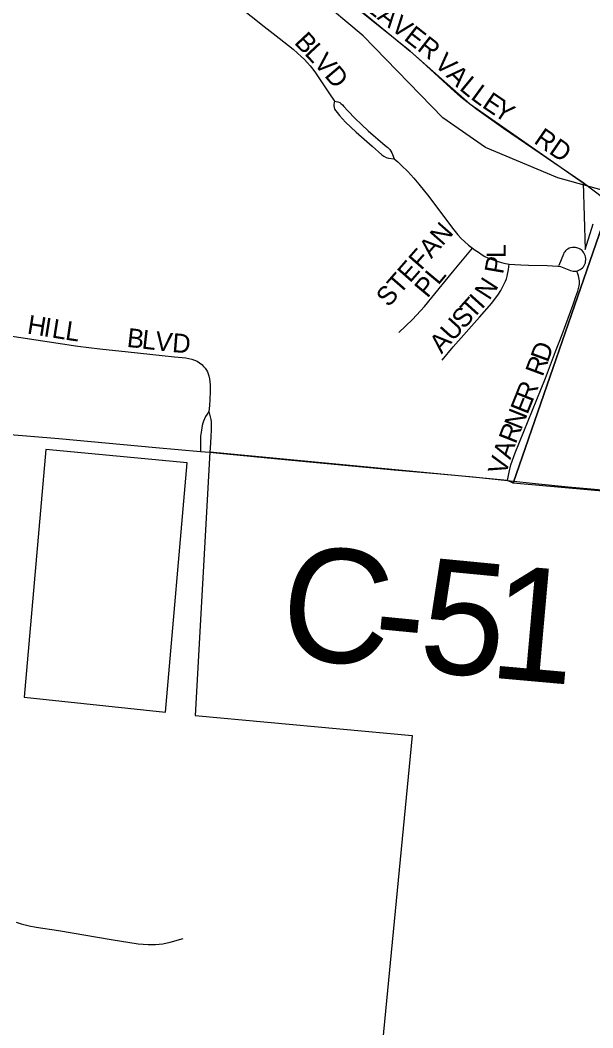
# Model space of a CAD drawing. Extents: x 1410790 to 1770854, y 448063 to 770588.
# Drawn here: x 1541068 to 1542579, y 646042 to 648703 of the extents above; entities that cross this region are included whole.
import ezdxf

# ---------------------------------------------------------------- set-up
doc = ezdxf.new("R2010")
doc.units = 0
for name, color, linetype in [('GM_X_City_Street', 7, 'Continuous'), ('GM_X_City_Street_Text', 7, 'Continuous'), ('GM_X_Corporation', 7, 'Continuous'), ('GM_X_County_Road', 7, 'Continuous'), ('GM_X_County_Road_Text', 7, 'Continuous'), ('GM_X_Minor_River', 7, 'Continuous')]:
    doc.layers.add(name, color=color, linetype=linetype)

msp = doc.modelspace()

# ---------------------------------------------------------------- linework, layer by layer
at = {"layer": 'GM_X_City_Street'}
for points in [[(1541428.6, 648958.1), (1541447.1, 648935.3), (1541467.1, 648909), (1541506.6, 648855.9), (1541512.9, 648848), (1541520.3, 648839.5), (1541528.2, 648832.1), (1541537.6, 648823.8), (1541581.9, 648789), (1541643.4, 648741.1), (1541711.5, 648687), (1541751.1, 648655.7), (1541788, 648626.5), (1541800, 648615.9), (1541809.6, 648607.7), (1541818.2, 648599.5), (1541825.4, 648591.9), (1541832.8, 648583.2), (1541840, 648574.1), (1541846.9, 648564.3), (1541855.9, 648551.5), (1541865.2, 648538.3), (1541882.4, 648511.8), (1541897.2, 648489.3)], [(1542553.7, 648273.6), (1542343.7, 648417), (1542273.4, 648467.7), (1542235.5, 648496.9), (1542222.4, 648507.7), (1542204.4, 648524), (1542130.1, 648592.5), (1542097, 648621.4), (1542040.2, 648667), (1541968.7, 648724.2)], [(1541897.2, 648489.3), (1541896.3, 648485.4), (1541895.7, 648481.4), (1541895.7, 648477.3), (1541896.2, 648472.9), (1541897.8, 648468.2), (1541900.9, 648463.6), (1541904.2, 648459.4), (1541911.1, 648451.3), (1541926.7, 648434.3), (1541954.8, 648407.5), (1541997.2, 648370.6), (1542022.4, 648348), (1542028.1, 648343.8), (1542033.9, 648341), (1542040, 648339.3), (1542054.6, 648337.1)], [(1541897.2, 648489.3), (1541901.7, 648488.6), (1541906.6, 648487.5), (1541911.2, 648485.7), (1541914.5, 648483.4), (1541918.3, 648480.1), (1541922.4, 648475.6), (1541932.8, 648464.3), (1541951.7, 648443.5), (1541968.6, 648427.4), (1541986.4, 648411), (1542031.5, 648372.5), (1542038.3, 648366.8), (1542043.2, 648361.6), (1542046.4, 648357.6), (1542048.7, 648353.4), (1542050.7, 648348.3), (1542054.6, 648337.1)], [(1542054.6, 648337.1), (1542064.3, 648329.1), (1542074.6, 648320), (1542090.7, 648303.9), (1542107, 648286), (1542120.2, 648270.7), (1542146.3, 648237.4), (1542209.2, 648153.9), (1542223.5, 648136.3), (1542232.1, 648127.1), (1542241, 648118.8), (1542251.6, 648109.3), (1542261.8, 648101.1)], [(1542067, 647878.7), (1542103.8, 647913.2), (1542135, 647947.4), (1542162.7, 647980.9), (1542209.4, 648037.6), (1542261.8, 648101.1)], [(1542261.8, 648101.1), (1542269, 648095.8), (1542277.2, 648090.3), (1542287.6, 648083.7), (1542294.6, 648079.6), (1542302.3, 648075.9), (1542311.4, 648072.1), (1542321.2, 648068.8), (1542331.9, 648065.3), (1542344.6, 648062), (1542358.2, 648059.4)], [(1542537.6, 648040.8), (1542542.7, 648043), (1542546, 648044.8), (1542549.1, 648046.9), (1542552, 648049.5), (1542554.8, 648052.3), (1542556.8, 648055.6), (1542558.5, 648058.9), (1542559.7, 648062.4), (1542560.5, 648066), (1542561.1, 648070.1), (1542560.9, 648074.2), (1542560, 648078.8), (1542558.8, 648082.2), (1542557.4, 648085.6), (1542555.9, 648088.8), (1542553.9, 648091.7), (1542551.4, 648094.7), (1542548.7, 648096.9), (1542545.9, 648098.6), (1542542.8, 648100.1), (1542540, 648101.2), (1542537.2, 648101.9), (1542533.4, 648102.7), (1542529.1, 648103.3), (1542525.4, 648103), (1542520.9, 648102.2), (1542516.6, 648101), (1542513.1, 648099), (1542510.3, 648097.3), (1542507.6, 648094.5), (1542505.3, 648092), (1542503.3, 648088.7), (1542501.6, 648085.6), (1542489.5, 648055.1)], [(1542181.6, 647805.2), (1542210.8, 647840.7), (1542280.6, 647919), (1542312.5, 647956.4), (1542330, 647980.1), (1542336.3, 647989.7), (1542342, 647999.7), (1542345.8, 648007.1), (1542349.1, 648014.4), (1542351.2, 648020.1), (1542353.2, 648026.9), (1542355.2, 648036.4), (1542356.5, 648045.3), (1542358.2, 648059.4)], [(1542358.2, 648059.4), (1542373.6, 648058.1), (1542389.5, 648056.9), (1542409.5, 648056), (1542458.5, 648055.2), (1542487.1, 648053.7), (1542490.5, 648053.3), (1542494, 648052.6), (1542498.8, 648051.1), (1542520.2, 648042.2), (1542524.3, 648041), (1542527.6, 648040.5), (1542531, 648040.3), (1542537.6, 648040.8)], [(1542354.3, 647487.6), (1542355.6, 647496.9), (1542358.3, 647509.3), (1542363.1, 647529.2), (1542374.3, 647560.7), (1542454.5, 647758.3), (1542480.9, 647828.2), (1542498.3, 647873.3), (1542527.3, 647952.4), (1542534.7, 647973.4), (1542539.5, 647988), (1542543.2, 648001.9), (1542544, 648006.6), (1542544.2, 648010.8), (1542544.2, 648014.9), (1542543.6, 648019.2), (1542542.7, 648023.4), (1542541.4, 648027.9), (1542539.9, 648033.8), (1542537.6, 648040.8)], [(1541029, 647871.4), (1541219.8, 647842.7), (1541277.8, 647835.3), (1541352.4, 647827.1), (1541442.4, 647817.8), (1541475.2, 647814.7), (1541495.1, 647812.9), (1541504.6, 647811.6), (1541513.1, 647810.1), (1541520.9, 647808.2), (1541528.2, 647805.6), (1541535, 647802.7), (1541541.3, 647798.8), (1541547.1, 647794.3), (1541551.9, 647789.1), (1541555.8, 647784.3), (1541559.3, 647779.3), (1541562.1, 647774.5), (1541564, 647769.5), (1541565.8, 647763.7), (1541567.6, 647755.8), (1541568.6, 647748), (1541569.1, 647740.1), (1541569, 647722.7), (1541568.4, 647702), (1541567.3, 647686.2), (1541565.6, 647669.9)], [(1539860.1, 647722.7), (1540017.1, 647707.3), (1540110.2, 647698.2), (1540205.8, 647689.3), (1540515.9, 647656.8), (1540757.8, 647634.1), (1540855.8, 647625.1), (1540921.3, 647619.7), (1541031, 647610.5), (1541170, 647598.3)], [(1541565.6, 647669.9), (1541561, 647663.2), (1541557.3, 647656.7), (1541554.5, 647651), (1541551.9, 647644.3), (1541549.7, 647638.7), (1541548.2, 647632.8), (1541546.3, 647620.9), (1541544.1, 647605), (1541543.3, 647564.6)], [(1541565.6, 647669.9), (1541567.8, 647662.7), (1541569.5, 647656), (1541571, 647649.1), (1541571.9, 647642.3), (1541572.3, 647636.7), (1541572.3, 647630.6), (1541571.9, 647620.4), (1541571.2, 647605.2), (1541570.1, 647586.6), (1541568.7, 647562.5)], [(1541543.3, 647564.6), (1541568.7, 647562.5)], [(1541568.7, 647562.5), (1541593.9, 647560.3)], [(1541057.1, 646321.1), (1541070.2, 646316.8), (1541091.2, 646311.7), (1541109.7, 646308.6), (1541168.8, 646299), (1541307.9, 646275.7), (1541379.1, 646264.6), (1541405.2, 646262.3), (1541424.7, 646262.4), (1541444.3, 646264.2), (1541463.5, 646268.3), (1541498.1, 646278.3)]]:
    msp.add_lwpolyline(points, dxfattribs=at)
at = {"layer": 'GM_X_Corporation'}
for points in [[(1537826.9, 650287.4), (1538502.3, 650094.1), (1538673.3, 650062.8), (1539027.6, 649998.7), (1539727.1, 649912.3), (1539932.8, 649924.1), (1540330.5, 649975.7), (1540594.1, 650007.7), (1541043.2, 649575.9), (1541059, 649596.4), (1541150.4, 649508.8), (1541252.7, 649488.1), (1541315.2, 649443.8), (1541391.1, 649373.6), (1541484.8, 649272.9), (1541742.9, 648936.3), (1541821, 648849.3), (1542097, 648621.4), (1542254.4, 648482.3), (1542553.7, 648273.6), (1542559.3, 648097.9), (1542580, 648165.9)], [(1542604.4, 648160.2), (1542369, 647480.5), (1542354.3, 647487.6), (1541568.7, 647562.4), (1541529.5, 646866.8), (1542102.1, 646814.3), (1541984.7, 645595)], [(1543458.5, 647382.9), (1542369, 647480.5), (1542604.4, 648160.2)]]:
    msp.add_lwpolyline(points, dxfattribs=at)
msp.add_lwpolyline([(1541135.3, 647569.3), (1541078.1, 646915.5), (1541451, 646876.3), (1541508.6, 647534.8)], close=True, dxfattribs=at)
at = {"layer": 'GM_X_County_Road'}
for points in [[(1542630.9, 648216.2), (1542608.1, 648232.6), (1542553.7, 648273.6)], [(1541170, 647598.3), (1541425.9, 647575), (1541543.3, 647564.6)], [(1541593.9, 647560.3), (1541766.7, 647543.2), (1542054.6, 647516.2), (1542176, 647505.3), (1542263.3, 647497.2), (1542354.3, 647487.6)], [(1542354.3, 647487.6), (1542436.2, 647478.8), (1542514.6, 647471.4), (1542743.5, 647450.7), (1542965.6, 647429.3), (1543050.4, 647419.8), (1543115.8, 647413.1), (1543319.9, 647395.6), (1543458.6, 647382.9)]]:
    msp.add_lwpolyline(points, dxfattribs=at)
at = {"layer": 'GM_X_Minor_River'}
msp.add_lwpolyline([(1542674, 648234.9), (1542486.7, 648286.8), (1542296.1, 648366.9), (1542183.5, 648445.3), (1541973.5, 648662), (1541849.4, 648766.7), (1541729.1, 648861.3), (1541427, 649178.1), (1541269.1, 649393.7), (1541102.9, 649497.3), (1540893.6, 649746.1), (1540555.2, 650053.6), (1540392.6, 650233.2), (1540280.1, 650319.7), (1540206.9, 650365.2), (1539755.1, 650406.5), (1539391.9, 650472), (1538922.3, 650525.6), (1538854.6, 650545), (1538502.4, 650560.2), (1538338.3, 650571.5), (1538011, 650630.3)], dxfattribs=at)

# ---------------------------------------------------------------- texts
at = {"layer": 'GM_X_City_Street_Text'}
for s, rotation, p in [('BEAVER', 321.951, (1541937.7, 648762.9)), ('B', 313.0937, (1541789.1, 648643.1)), ('L', 313.1039, (1541816.2, 648614.2)), ('V', 311.7143, (1541840, 648588.8)), ('V', 315.4482, (1542158.6, 648586.1)), ('D', 310.3121, (1541869.1, 648556.2)), ('A', 315.4482, (1542189.9, 648555.2)), ('L', 320.4066, (1542224.8, 648521.2)), ('L', 323.8181, (1542254.5, 648496.8)), ('E', 325.9601, (1542284.5, 648474.8)), ('Y', 326.2643, (1542314, 648454.9)), ('RD', 325.4857, (1542421.2, 648380.5)), ('STEFAN', 48.7165, (1542040.3, 647943.4)), ('L', 89.9265, (1542349.2, 648074.9)), ('P', 80.0971, (1542342.3, 648030.9)), ('PL', 50.1873, (1542142.6, 647967.5)), ('N', 57.2703, (1542306.2, 647961.4)), ('T', 48.0079, (1542262.6, 647911.8)), ('I', 47.9835, (1542286.1, 647938)), ('S', 47.9864, (1542239, 647885.7)), ('H', 350.8916, (1541084.2, 647876)), ('U', 47.9974, (1542209.5, 647853)), ('I', 350.8683, (1541127.6, 647869)), ('L', 350.8757, (1541149.3, 647865.6)), ('L', 351.5448, (1541184.7, 647859.9)), ('B', 353.4533, (1541347.8, 647840.9)), ('L', 353.4447, (1541387.1, 647836.4)), ('V', 353.4456, (1541422.1, 647832.3)), ('D', 355.3375, (1541467.6, 647827.1)), ('A', 47.9917, (1542180.1, 647820.3)), ('D', 69.8935, (1542460.6, 647797.5)), ('R', 69.5179, (1542446.7, 647760)), ('R', 68.203, (1542419.7, 647692.7)), ('E', 68.1935, (1542406.6, 647660)), ('N', 68.2006, (1542390.3, 647619.1)), ('R', 68.3609, (1542375.7, 647582.3)), ('A', 71.0225, (1542361.6, 647541.3)), ('V', 73.912, (1542349.6, 647499.7))]:
    msp.add_text(s, height=50, rotation=rotation, dxfattribs=at).set_placement(p)
at = {"layer": 'GM_X_County_Road_Text'}
for s, rotation, p in [('C', 354.3902, (1541746.2, 647022.2)), ('5', 354.4944, (1542114.6, 646986.1)), ('1', 354.9001, (1542300.9, 646968.1)), ('-', 354.4026, (1541991.5, 646998.1))]:
    msp.add_text(s, height=300, rotation=rotation, dxfattribs=at).set_placement(p)

doc.saveas('drawing.dxf')
